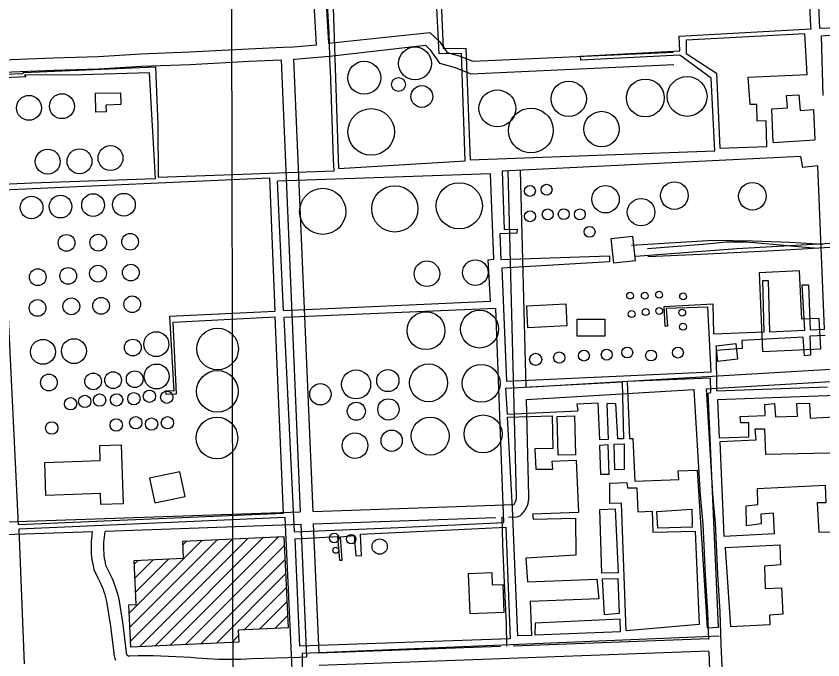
# Model space of a CAD drawing. Extents: x 3313447 to 3351316, y 703786 to 729172.
# Drawn here: x 3327559 to 3329508, y 721489 to 723045 of the extents above; entities that cross this region are included whole.
import ezdxf

# ---------------------------------------------------------------- set-up
doc = ezdxf.new("R2010")
doc.units = 0
for name, color, linetype in [('V-BLDG-OTLN', 7, 'Continuous'), ('V-DOMW-TANK', 7, 'Continuous'), ('V-GRID-MAJR', 7, 'Continuous'), ('V-RAIL-TRAK', 7, 'Continuous'), ('V-ROAD-CNTR', 7, 'Continuous'), ('V-UTIL-LINE', 7, 'Continuous')]:
    doc.layers.add(name, color=color, linetype=linetype)

msp = doc.modelspace()

# ---------------------------------------------------------------- linework, layer by layer
at = {"layer": 'V-BLDG-OTLN'}
for p, q in [((3327832.1, 721602.2), (3328008.1, 721778.3)), ((3327833.7, 721568.5), (3328045.2, 721780.1)), ((3327835.3, 721534.7), (3328082.4, 721781.8)), ((3327856.8, 721520.9), (3328119.5, 721783.6)), ((3327893.9, 721522.6), (3328156.6, 721785.4)), ((3327931, 721524.4), (3328193.7, 721787.1)), ((3327961.7, 721767.2), (3327971, 721776.6)), ((3327968.1, 721526.2), (3328206.3, 721764.4)), ((3327845.7, 721686.6), (3327890.5, 721731.4)), ((3327847.3, 721652.9), (3327927.6, 721733.1)), ((3328005.2, 721527.9), (3328207.9, 721730.6)), ((3327844.1, 721720.4), (3327853.4, 721729.6)), ((3328042.4, 721529.7), (3328209.5, 721696.9)), ((3328109.8, 721561.7), (3328211.1, 721663.1)), ((3328146.9, 721563.5), (3328212.7, 721629.4)), ((3328184, 721565.3), (3328214.3, 721595.6)), ((3328079.5, 721531.5), (3328096.1, 721548.1))]:
    msp.add_line(p, q, dxfattribs=at)
for points in [[(3327750.3, 722858.1), (3327810.8, 722859.6), (3327811.6, 722830.7), (3327775.4, 722829.8), (3327775.8, 722813.4), (3327751.5, 722812.7)], [(3329054, 722453.1), (3329002.5, 722448.1), (3328996.6, 722507.5), (3329048.2, 722512.6)], [(3329353.7, 722424.7), (3329362.4, 722234.1), (3329502.6, 722240.5), (3329499.2, 722314), (3329456.7, 722312.1), (3329451.3, 722429.2)], [(3328792.8, 722344.9), (3328886.8, 722349.3), (3328889.3, 722296.4), (3328795.3, 722291.9)], [(3328914.5, 722312.2), (3328980.9, 722312.3), (3328980.9, 722271.1), (3328914.5, 722271)], [(3329250, 722247.8), (3329297.3, 722253.3), (3329301.7, 722215.7), (3329254.4, 722210.2)], [(3327812.5, 722008.9), (3327816.9, 721866.1), (3327763.2, 721864.5), (3327762.3, 721890.9), (3327630.5, 721886.8), (3327628, 721966.5), (3327761.8, 721970.7), (3327760.7, 722007.3)], [(3327953.8, 721943.9), (3327881, 721928.2), (3327893.9, 721868.3), (3327966.7, 721884)], [(3327836, 721519.9), (3327831.1, 721622.5), (3327848.7, 721623.3), (3327843.7, 721729.2), (3327963.2, 721734.8), (3327961.3, 721776.1), (3328205.2, 721787.7), (3328215.7, 721566.8), (3328095.5, 721561.1), (3328096.8, 721532.3)], [(3328650.8, 721697.4), (3328654.6, 721601.1), (3328737.9, 721604.4), (3328735.3, 721670.4), (3328710, 721669.4), (3328708.8, 721699.6)]]:
    msp.add_lwpolyline(points, close=True, dxfattribs=at)
at = {"layer": 'V-DOMW-TANK'}
for points in [[(3328765.9, 722821.7), (3328765.2, 722814), (3328763.2, 722806.5), (3328762, 722803.8), (3328759.7, 722801), (3328757.6, 722798.1), (3328755.7, 722794.9), (3328754.1, 722791.7), (3328750, 722787.6), (3328743.7, 722783.2), (3328736.6, 722779.9), (3328729.1, 722777.9), (3328721.4, 722777.2), (3328713.7, 722777.9), (3328706.2, 722779.9), (3328699.2, 722783.2), (3328692.8, 722787.6), (3328687.3, 722793.1), (3328682.9, 722799.5), (3328679.6, 722806.5), (3328677.6, 722814), (3328676.9, 722821.7), (3328677.6, 722829.5), (3328679.6, 722836.9), (3328682.9, 722844), (3328687.3, 722850.3), (3328692.8, 722855.8), (3328699.2, 722860.3), (3328706.2, 722863.5), (3328713.7, 722865.6), (3328721.4, 722866.2), (3328729.1, 722865.6), (3328736.6, 722863.5), (3328743.7, 722860.3), (3328750, 722855.8), (3328755.5, 722850.3), (3328760, 722844), (3328763.2, 722836.9), (3328765.2, 722829.5)], [(3328856.6, 722768.2), (3328855.8, 722758.8), (3328853.4, 722749.7), (3328849.4, 722741.2), (3328844, 722733.5), (3328837.3, 722726.8), (3328829.6, 722721.4), (3328821, 722717.4), (3328811.9, 722715), (3328802.6, 722714.2), (3328793.2, 722715), (3328784.1, 722717.4), (3328775.5, 722721.4), (3328767.8, 722726.8), (3328761.1, 722733.5), (3328755.7, 722741.2), (3328751.8, 722749.7), (3328749.3, 722758.8), (3328748.5, 722768.2), (3328749.3, 722777.6), (3328751.8, 722786.7), (3328754.1, 722791.7), (3328756.5, 722794.4), (3328758.6, 722797.4), (3328760.4, 722800.5), (3328762, 722803.8), (3328767.8, 722809.6), (3328775.5, 722815), (3328784.1, 722819), (3328793.2, 722821.5), (3328802.6, 722822.3), (3328811.9, 722821.5), (3328821, 722819), (3328829.6, 722815), (3328837.3, 722809.6), (3328844, 722803), (3328849.4, 722795.3), (3328853.4, 722786.7), (3328855.8, 722777.6)], [(3328754.1, 722791.7), (3328755.7, 722795.3), (3328761.1, 722803), (3328762, 722803.8), (3328760, 722799.5), (3328755.5, 722793.1)]]:
    msp.add_lwpolyline(points, close=True, dxfattribs=at)
for centre, radius in [((3328522.4, 722930.3), 39.8), ((3328399.7, 722895.6), 39.8), ((3328482.6, 722879.3), 16.8), ((3328893.8, 722844.8), 42.7), ((3329078.9, 722847), 45.7), ((3329180, 722850.6), 48.1), ((3328538.9, 722850.3), 26.5), ((3327589.6, 722823), 30.1), ((3327669.3, 722827), 30.1), ((3328416.5, 722764.8), 56.3), ((3328973.2, 722771.8), 42.8), ((3327786.6, 722701.8), 30.1), ((3327635, 722693), 30.1), ((3327711.7, 722693.8), 30.1), ((3328299.4, 722572.9), 55.8), ((3328473.6, 722578.8), 55.8), ((3328629.4, 722586.4), 55.8), ((3328800.1, 722622.3), 13.2), ((3328840.3, 722625.1), 13.2), ((3328982.8, 722602.2), 33.2), ((3329149.1, 722610.9), 33.2), ((3329337.6, 722609.3), 33.2), ((3327595.9, 722582.3), 27.4), ((3327665.9, 722584.4), 27.4), ((3327744.5, 722588.1), 27.4), ((3327819, 722589), 27.4), ((3329068.6, 722571), 33.2), ((3328800.2, 722561), 13.2), ((3328843.1, 722565.6), 13.2), ((3328881.8, 722566.1), 13.2), ((3328920.7, 722565.6), 13.2), ((3328944.2, 722523.4), 13.2), ((3327680.4, 722496.7), 20.2), ((3327756.9, 722497.3), 20.2), ((3327833.9, 722499.5), 20.2), ((3328551.2, 722422.2), 30.9), ((3328668.3, 722425), 30.9), ((3327610.9, 722413.9), 20.2), ((3327684.5, 722417), 20.2), ((3327756.4, 722422.4), 20.2), ((3327835.7, 722424.9), 20.2), ((3329042.2, 722369), 8.29), ((3329077.6, 722369.2), 8.29), ((3329112.3, 722371.5), 8.29), ((3329170.2, 722367.5), 8.29), ((3327610.4, 722339.5), 20.2), ((3327692, 722343.4), 20.2), ((3327763.8, 722344.6), 20.2), ((3327839.2, 722348.4), 20.2), ((3329079.7, 722329.6), 8.29), ((3329112.4, 722332.3), 8.29), ((3329168.1, 722328.3), 8.29), ((3328549, 722284.6), 45.8), ((3328678.4, 722288.5), 45.8), ((3329045.7, 722324.8), 8.29), ((3329169.8, 722294.1), 8.29), ((3327897.2, 722252), 30.1), ((3328045.3, 722240.5), 50.3), ((3327623.4, 722233.5), 30.1), ((3327698.4, 722235.2), 30.1), ((3327840.6, 722243.9), 20.2), ((3328930.6, 722224.4), 13.2), ((3328985.7, 722226.7), 13.2), ((3329035.2, 722231.9), 13.2), ((3329092.8, 722224.6), 13.2), ((3329157.6, 722231.6), 13.2), ((3328813.9, 722215.3), 14.7), ((3328871, 722219.6), 13.6), ((3327898, 722174), 30.1), ((3328555.1, 722158.6), 45.8), ((3328682.3, 722157.5), 45.8), ((3327637.9, 722159.4), 20.2), ((3327744.6, 722162.1), 20.2), ((3327792.9, 722165), 20.2), ((3327845.1, 722167.3), 20.2), ((3328044.9, 722138.1), 50.3), ((3328380.1, 722154.8), 35.1), ((3328456.8, 722164.1), 26.8), ((3327880.8, 722126.1), 14.9), ((3328293.8, 722131), 25.8), ((3327690.3, 722108), 14.9), ((3327724.4, 722113.8), 14.9), ((3327760.4, 722116.8), 14.9), ((3327801.4, 722117.5), 14.9), ((3327843.2, 722120.3), 14.9), ((3327922.6, 722123.8), 14.9), ((3328458.2, 722094.3), 25.7), ((3328380.6, 722089.9), 21.8), ((3328687, 722035.2), 45.8), ((3327644.5, 722049.5), 14.9), ((3327800.6, 722056.7), 14.9), ((3327847.5, 722062.3), 14.9), ((3327885.7, 722059), 14.9), ((3327924.2, 722062.1), 14.9), ((3328043.8, 722025.2), 50.3), ((3328559.1, 722029.9), 45.8), ((3328466, 722018.7), 25.7), ((3328377.6, 722006.9), 30.9), ((3328327.1, 721783.6), 11.5), ((3328368.4, 721781), 11.3), ((3328437, 721763), 18.5), ((3328331, 721754.1), 7.23)]:
    msp.add_circle(centre, radius, dxfattribs=at)
at = {"layer": 'V-GRID-MAJR'}
msp.add_spline([(3328090.9, 715239.9), (3328083, 721301.5), (3328075.1, 727363.2), (3328075.1, 727366.3)], degree=3, dxfattribs=at)
at = {"layer": 'V-RAIL-TRAK'}
for points in [[(3329083.9, 722483.3), (3329218.8, 722493.7), (3329274.6, 722499.5), (3329323.2, 722499), (3329387.3, 722493.8), (3329465.8, 722486.2), (3329498, 722483.6)], [(3330254.2, 722182.2), (3330240, 722251.9), (3330229.4, 722291), (3330216.3, 722328), (3330204.8, 722351.2), (3330184.5, 722381.3), (3330167.1, 722402.6), (3330159.7, 722412), (3330135.7, 722436.2), (3330116.9, 722450), (3330084.5, 722471), (3330049.1, 722487.4), (3330010.2, 722500.1), (3329971.6, 722506.8), (3329930, 722508.7), (3329849.6, 722504.5), (3329631.5, 722490.9), (3329538.9, 722486.4), (3329498, 722483.6), (3329390.2, 722477.2), (3329212, 722469), (3329084.7, 722462.8)]]:
    msp.add_lwpolyline(points, dxfattribs=at)
at = {"layer": 'V-ROAD-CNTR'}
for points in [[(3327225.6, 722902), (3327248.4, 722902.4), (3327300, 722912.1), (3327403.3, 722927.1), (3327526.3, 722938.9), (3327648.5, 722943.8), (3327757, 722947.3), (3327860.3, 722953.8), (3327977.8, 722958), (3328120.1, 722965.6), (3328204.2, 722969.5), (3328228.9, 722970.7), (3328284.1, 722975.2), (3328278.9, 723073.7), (3328274.8, 723166.6)], [(3328314, 722978.9), (3328308.9, 723075.1), (3328304.8, 723167.9)], [(3328313.3, 722978.9), (3328558.4, 723004.8), (3328581.3, 722983.6), (3328600.2, 722957), (3328628.8, 722949), (3328662.2, 722935.4), (3329146.2, 722957.8)], [(3328315.6, 722947.7), (3328547.4, 722974.1), (3328558.6, 722963.7), (3328581.8, 722930.9), (3328619.1, 722920.6), (3328657, 722905.1), (3329147.5, 722927.9)], [(3327226.2, 722872), (3327251.5, 722872.4), (3327304.9, 722882.5), (3327406.9, 722897.3), (3327528.4, 722909), (3327649.5, 722913.8), (3327758.5, 722917.3), (3327861.8, 722923.9), (3327979.2, 722928.1), (3328121.6, 722935.7), (3328199, 722939.3)], [(3328198.8, 722939.3), (3328245.2, 721846.8)], [(3328228.7, 722940.7), (3328275.2, 721847.8)], [(3328229.6, 722940.7), (3328230.9, 722940.8), (3328315.6, 722947.7)], [(3328767.5, 721883.8), (3328747.5, 722670.5)], [(3328790.8, 722148.4), (3328777.5, 722671.3)], [(3330254.7, 722245.8), (3330236.7, 722300.1), (3330223.3, 722333.7), (3330204.4, 722367.5), (3330171.3, 722414.8), (3330130.4, 722458.7), (3330105.5, 722474.4), (3330078.5, 722490.1), (3330057.1, 722503.3), (3330022.3, 722512.8), (3329768, 722508.7), (3329300.1, 722482.1), (3329056.2, 722463.5)], [(3329045.5, 722491.1), (3329242.6, 722503.3), (3329337.7, 722501.5), (3329428.2, 722498.6), (3329507.7, 722493.9)], [(3329226.1, 722144), (3330170.7, 722199.8)], [(3328790.8, 722148.4), (3329540.5, 722192.6)], [(3328791.6, 722118.4), (3329196.1, 722142.3)], [(3329196.1, 722142.3), (3329211.6, 721886.5)], [(3329226.1, 722144), (3329242.2, 721877.4)], [(3328797.5, 721884.6), (3328791.6, 722118.4)], [(3329211.3, 721887.1), (3329217.6, 721817.2), (3329223.7, 721695.8), (3329229.3, 721603.6), (3329231.3, 721538.6)], [(3329241.2, 721889.8), (3329247.6, 721819.3), (3329253.7, 721697.5), (3329259.3, 721605), (3329261.6, 721526.9), (3329266.8, 721399.7), (3329272.5, 721282), (3329278.3, 721164.3), (3329279.1, 721127.7)], [(3328760.9, 721864.5), (3328761, 721864.6), (3328761.8, 721865.5), (3328762.5, 721866.5), (3328763.1, 721867.5), (3328763.8, 721868.5), (3328764.3, 721869.6), (3328764.9, 721870.7), (3328765.4, 721871.8), (3328765.8, 721872.9), (3328766.2, 721874), (3328766.5, 721875.2), (3328766.8, 721876.3), (3328767.1, 721877.5), (3328767.3, 721878.7), (3328767.4, 721879.9), (3328767.5, 721881.1), (3328767.5, 721882.3), (3328767.5, 721883.7), (3328767.5, 721883.7)], [(3328777.2, 721838.4), (3328778.8, 721839.9), (3328780.6, 721841.6), (3328782.3, 721843.4), (3328784, 721845.3), (3328785.5, 721847.2), (3328787, 721849.3), (3328788.4, 721851.3), (3328789.7, 721853.5), (3328790.9, 721855.7), (3328792, 721857.9), (3328793.1, 721860.2), (3328794, 721862.5), (3328794.8, 721864.9), (3328795.5, 721867.3), (3328796.1, 721869.7), (3328796.6, 721872.2), (3328797, 721874.6), (3328797.3, 721877.1), (3328797.5, 721879.6), (3328797.5, 721882.1), (3328797.5, 721884.4), (3328797.5, 721884.7)], [(3328275.2, 721847.8), (3328760.9, 721864.5)], [(3327182.6, 721810.4), (3328245.2, 721846.8)], [(3328276.5, 721817.9), (3328718.1, 721833)], [(3328744.3, 721522.1), (3328743.8, 721576.5), (3328738.5, 721675), (3328734.7, 721768.7), (3328733.2, 721833.7)], [(3328748.2, 721834.1), (3328767.8, 721834.7), (3328771.7, 721835.5), (3328777.2, 721838.4)], [(3327773.6, 721800.6), (3328246.5, 721816.8)], [(3328246.5, 721816.8), (3328260.2, 721496.2)], [(3328276.5, 721817.9), (3328289.8, 721505.3)], [(3327180.1, 721780.3), (3327742.9, 721799.6)], [(3327742.5, 721799.2), (3327741.3, 721790), (3327740.5, 721782.6), (3327740, 721775.3), (3327739.7, 721767.9), (3327739.7, 721760.5), (3327739.9, 721753.1), (3327740.3, 721745.8), (3327741, 721738.4), (3327741.9, 721731.1), (3327743.1, 721723.8), (3327744.4, 721716.6), (3327746.4, 721708), (3327756.2, 721687.1), (3327759.6, 721680.7), (3327762.5, 721674.6), (3327765.2, 721668.5), (3327767.7, 721662.2), (3327770, 721655.9), (3327772, 721649.5), (3327773.9, 721643.1), (3327775.6, 721636.6), (3327777, 721630.2), (3327786.8, 721570.4), (3327794.8, 721505.2), (3327794.8, 721502.9), (3327795.3, 721499.3), (3327796.1, 721495.7), (3327797.3, 721492.2), (3327798.8, 721488.9)], [(3327772.9, 721799.8), (3327771.1, 721786.4), (3327770.4, 721780), (3327770, 721773.6), (3327769.7, 721767.2), (3327769.7, 721760.8), (3327769.9, 721754.4), (3327770.2, 721748), (3327770.8, 721741.7), (3327771.6, 721735.3), (3327772.6, 721729), (3327773.8, 721722.7), (3327774.9, 721717.8), (3327783.1, 721700.4), (3327786.4, 721694.1), (3327789.7, 721687.1), (3327792.8, 721680.1), (3327795.7, 721672.9), (3327798.3, 721665.7), (3327800.7, 721658.3), (3327802.9, 721651), (3327804.8, 721643.5), (3327806.4, 721635.8), (3327816.5, 721574.6), (3327824.7, 721507.4), (3327824.8, 721505.2), (3327824.8, 721504.5), (3327825, 721503.9), (3327825.2, 721503.2), (3327825.5, 721502.6), (3327825.8, 721502), (3327826.3, 721501.4), (3327826.7, 721500.9), (3327827.2, 721500.4), (3327827.8, 721500), (3327828.4, 721499.7), (3327829, 721499.4), (3327829.6, 721499.1), (3327830.3, 721498.9), (3327831, 721498.8), (3327831.7, 721498.8), (3327833.2, 721498.9), (3327853.6, 721499.5), (3327871.9, 721499.6), (3327890.1, 721499.5), (3327908.3, 721499.1), (3327926.4, 721498.6), (3327944.6, 721497.8), (3327962.7, 721496.9), (3327981, 721495.7), (3327994.7, 721494.3), (3328008, 721493.2), (3328021.4, 721492.3), (3328034.7, 721491.6), (3328048.1, 721491.1), (3328061.4, 721490.7), (3328074.8, 721490.6), (3328088.2, 721490.7), (3328101.5, 721491), (3328114.9, 721491.6), (3328128.5, 721492.3), (3328243, 721495.4), (3328260, 721496.5)], [(3329232.3, 721540.1), (3328759.8, 721522.7)], [(3328729.1, 721521.5), (3328289.8, 721505.3)], [(3329232.3, 721510.1), (3328291.1, 721475.4)], [(3329232.3, 721509.6), (3329236.8, 721398.3), (3329242.5, 721280.5), (3329247.8, 721173.1)]]:
    msp.add_lwpolyline(points, dxfattribs=at)
at = {"layer": 'V-UTIL-LINE'}
for p, q in [((3328338.7, 722676.3), (3328320.3, 723226.3)), ((3329479.8, 723013.7), (3329478.7, 723020.6)), ((3329469.6, 722903.6), (3329464.3, 723001.5)), ((3329388, 722739.4), (3329488.4, 722745.4)), ((3329453.6, 722705.4), (3329458.3, 722679.2)), ((3328204.3, 722333.6), (3328190.3, 722645.8)), ((3328204.4, 721843.3), (3328184.7, 722317.9)), ((3328230.9, 721798.8), (3328206.1, 722316.6)), ((3329237, 722134.9), (3329236.8, 722169.8)), ((3328745.6, 722083), (3328915.7, 722090.9)), ((3328910.3, 721984.4), (3328868.1, 721983.8)), ((3329027.7, 721949.4), (3329005.5, 721948.2)), ((3328991.4, 721937), (3328970.3, 721936.9)), ((3329013.8, 721699.7), (3329006.7, 721854.3)), ((3329193.1, 721809.7), (3329192.3, 721817.8)), ((3329271.8, 721760.8), (3329284.5, 721568.7)), ((3329016.8, 721602.2), (3329013.5, 721685.3)), ((3329209.1, 721575), (3329033, 721559.2)), ((3329018.9, 721557.3), (3328812, 721549.2)), ((3328752.5, 721540.4), (3328244.4, 721522.6))]:
    msp.add_line(p, q, dxfattribs=at)
for points in [[(3329478.7, 723020.6), (3329443.1, 723775.2), (3329141.2, 723759.1), (3329143.1, 723730.4), (3329062.1, 723727.9), (3329061.3, 723756.3), (3328600.3, 723732.8), (3328616.7, 723427.2), (3328625.8, 723414.8), (3328632.5, 723251.1), (3328578.1, 723247), (3328590.3, 722966), (3328645.3, 722967.3), (3328656, 722697.3), (3329247.2, 722719.3), (3329237.7, 722895.1), (3329162.3, 722950.5), (3328922.8, 722938.2), (3328922.4, 722947.5), (3329162.2, 722960.5), (3329161, 722996.2), (3329479.8, 723013.7)], [(3329466.3, 723775.3), (3329499.5, 723015.5), (3329592.3, 723018.4)], [(3328315.3, 723004.3), (3328273.2, 723707.3)], [(3328338.7, 722676.3), (3328643.9, 722694.8), (3328634.6, 722954.4), (3328581, 722953.4), (3328566, 723241.1), (3328320.3, 723226.3)], [(3327466.9, 722901.6), (3327572.9, 722906.3), (3327576.3, 722908.4), (3327895.7, 722922.4), (3327900.6, 722781.9), (3327901.9, 722655.2), (3328105.7, 722663.1), (3328170.4, 722665.5), (3328326.7, 722670.5), (3328325.8, 722697.3), (3328325.8, 722697.3), (3328317.9, 722915.5), (3328317.1, 722920.4), (3328315.3, 723004.3)], [(3329464.3, 723001.5), (3329177.3, 722986.6), (3329177.8, 722954.7), (3329250.8, 722907), (3329258.6, 722725.2)], [(3329508.6, 722853.2), (3329504.8, 722997.2), (3329678.2, 723011.9), (3329678.3, 722988.4), (3329613.6, 722983.2), (3329616.6, 722926.1), (3329590, 722924.6), (3329592.1, 722853.3)], [(3327525.3, 722638.9), (3327596.2, 722642), (3327895, 722652.4), (3327886.7, 722808), (3327880.7, 722907.8), (3327717.5, 722902.9), (3327579.1, 722902.2), (3327581.9, 722898.1), (3327458.6, 722892.6)], [(3329258.6, 722725.2), (3329372.2, 722729.6), (3329370.8, 722791.6), (3329349.3, 722791.1), (3329348.1, 722831.3), (3329332.5, 722831.2), (3329327.7, 722897), (3329469.6, 722903.6)], [(3329388, 722739.4), (3329384.9, 722820.7), (3329422.2, 722823), (3329420.3, 722853.1), (3329450.1, 722854.6), (3329452.7, 722816.6), (3329485.6, 722819.2), (3329488.4, 722745.4)], [(3329453.6, 722705.4), (3328732.7, 722670), (3328738.2, 722529.1), (3328769, 722529.9), (3328768.7, 722519.9), (3328727.5, 722518.7), (3328729.6, 722456.7), (3328992, 722465.6), (3328992.7, 722450.7), (3328732.5, 722435.9), (3328743.5, 722162.8), (3329237.8, 722185.4), (3329230.1, 722341.5), (3329129.4, 722338.6), (3329132.3, 722295.3), (3329126.8, 722295.3), (3329124.5, 722343.4), (3329241.8, 722349.2), (3329243.9, 722277.2), (3329366.1, 722281.6), (3329362.7, 722405.9), (3329375.9, 722405.9), (3329379.3, 722282), (3329464.1, 722285.6), (3329458, 722395.6), (3329473.2, 722395.3), (3329476.9, 722286.7), (3329512.2, 722288.2), (3329496, 722682.8), (3329458.3, 722679.2)], [(3328204.4, 721843.3), (3327564.7, 721815.9), (3327538.1, 722366.6), (3327527.4, 722625.1), (3328170.5, 722654.3), (3328183.9, 722330.7), (3327929.5, 722319), (3327939.8, 722138.7), (3327919.7, 722139), (3327920.4, 722131.3), (3327945.7, 722131.8), (3327938.2, 722305.2), (3328184.7, 722317.9)], [(3328204.3, 722333.6), (3328704.8, 722355.8), (3328699.5, 722455.8), (3328712.6, 722457.3), (3328704.7, 722663.9), (3328190.3, 722645.8)], [(3328230.9, 721798.8), (3328482.5, 721809.4), (3328736.9, 721821.1), (3328717.4, 722337.9), (3328206.1, 722316.6)], [(3329513.6, 722273), (3329476.2, 722271.4), (3329478.2, 722225.4), (3329463.7, 722223.6), (3329460, 722269.3), (3329312.2, 722261.2), (3329313.3, 722241.2), (3329250, 722236.7), (3329250.8, 722139.1), (3329519.1, 722148.7)], [(3328745.6, 722083), (3328742.2, 722146), (3329022.9, 722160.8), (3329025.9, 722023.2), (3329012.1, 722023.1), (3329008, 722108.8), (3328985.7, 722107.9), (3328989.1, 722021.9), (3328969.1, 722021.1), (3328965.3, 722109.7), (3328913.8, 722106.8), (3328915.7, 722090.9)], [(3329236.8, 722169.8), (3329034.7, 722162.2), (3329040.9, 722024.1), (3329048.9, 722023.8), (3329053.2, 721920.7), (3329159.5, 721925), (3329158, 721946.1), (3329204.4, 721947.7), (3329228.1, 721566.3), (3329255.8, 721568.2), (3329230.4, 722133.4), (3329237, 722134.9)], [(3329628.9, 722131.3), (3329253.4, 722117.6), (3329257.6, 722025.9), (3329328.9, 722028.3), (3329328.8, 722062.3), (3329309.4, 722061.8), (3329307.9, 722077.4), (3329368.8, 722079.4), (3329367.7, 722106.4), (3329390.9, 722108.3), (3329393.4, 722076.4), (3329446.7, 722078.4), (3329444.9, 722108.5), (3329475.3, 722109.7), (3329477.2, 722073.4), (3329580.4, 722079.1), (3329578.8, 722112.7), (3329628.3, 722114.7)], [(3328746, 722075.6), (3328853.5, 722079.1), (3328855.4, 721999.7), (3328811.6, 721998.8), (3328814.4, 721949.8), (3328855.2, 721950.4), (3328853.7, 721969.7), (3328912.2, 721971.8), (3328917.3, 721845), (3328806.1, 721841.1), (3328807.6, 721828.9), (3328910.4, 721831.6), (3328911.2, 721742.2), (3328790.3, 721734.9), (3328794.3, 721677.5), (3328961.9, 721684.6), (3328966.6, 721636.4), (3328800.5, 721630), (3328803.5, 721548.1), (3328770.8, 721547.5)], [(3328770.8, 721547.5), (3328757.8, 721855.3), (3328746, 722075.6)], [(3328868.1, 721983.8), (3328866.1, 722077.3), (3328907.6, 722079), (3328910.3, 721984.4)], [(3329626.6, 722044.4), (3329561.2, 722040.2), (3329562.8, 721989.7), (3329370.4, 721985.3), (3329368, 722046.9), (3329343.7, 722046.4), (3329345.6, 722020.1), (3329259.1, 722016.2), (3329268.9, 721788.1), (3329391.1, 721794.6), (3329388.4, 721843.8), (3329358.3, 721841.5), (3329359.1, 721817.7), (3329323.1, 721813.3), (3329322.5, 721861.8), (3329350.9, 721864.3), (3329349.7, 721903.1), (3329513.4, 721911.2), (3329515, 721869), (3329493.8, 721868.9), (3329498, 721797.9), (3329638.6, 721801.4)], [(3328991.4, 721937), (3328988.8, 722008.9), (3328968.4, 722007.3), (3328970.3, 721936.9)], [(3329005.5, 721948.2), (3329003.7, 722010.5), (3329027.4, 722011.3), (3329027.7, 721949.4)], [(3329033, 721559.2), (3329021.1, 721868.1), (3328992.9, 721867.3), (3328993, 721916.2), (3329034.2, 721917.9), (3329035.7, 721904.9), (3329058, 721905.1), (3329060.5, 721846.8), (3329095.4, 721848.5), (3329097.1, 721797.7), (3329199.4, 721800.4), (3329209.1, 721575)], [(3329013.8, 721699.7), (3328974.1, 721698.4), (3328968.9, 721852.3), (3329006.7, 721854.3)], [(3329193.1, 721809.7), (3329108.9, 721807.4), (3329106.5, 721847.8), (3329191.4, 721853.4), (3329192.3, 721817.8)], [(3327613.4, 721394.1), (3327613.8, 721385.9), (3328227.6, 721414.5), (3328208.3, 721833.3), (3327565, 721805.4), (3327578, 721479.6)], [(3328244.4, 721522.6), (3328233.1, 721781.5), (3328335.2, 721787.2), (3328340, 721729.8), (3328346.5, 721730.5), (3328342.4, 721786.6), (3328375.7, 721789.5), (3328379.7, 721740.7), (3328393.2, 721741.1), (3328390.5, 721792.7), (3328593.4, 721802.4), (3328741.5, 721809.7), (3328752.5, 721540.4)], [(3329271.8, 721760.8), (3329403.7, 721767), (3329405.6, 721718.9), (3329366.9, 721715.9), (3329368.2, 721661.6), (3329408.3, 721663.5), (3329411.1, 721599.5), (3329379.2, 721597.6), (3329379.4, 721574), (3329284.5, 721568.7)], [(3329013.5, 721685.3), (3328974.5, 721684.3), (3328979.4, 721599), (3329016.8, 721602.2)], [(3329018.9, 721557.3), (3329018, 721587.4), (3328813, 721577.8), (3328812, 721549.2)], [(3329257.6, 721546.4), (3328249.7, 721504.6), (3328250.8, 721418.4), (3328311, 721420.1), (3328311.7, 721431.6), (3328386.4, 721436.1)]]:
    msp.add_lwpolyline(points, dxfattribs=at)

doc.saveas('drawing.dxf')
